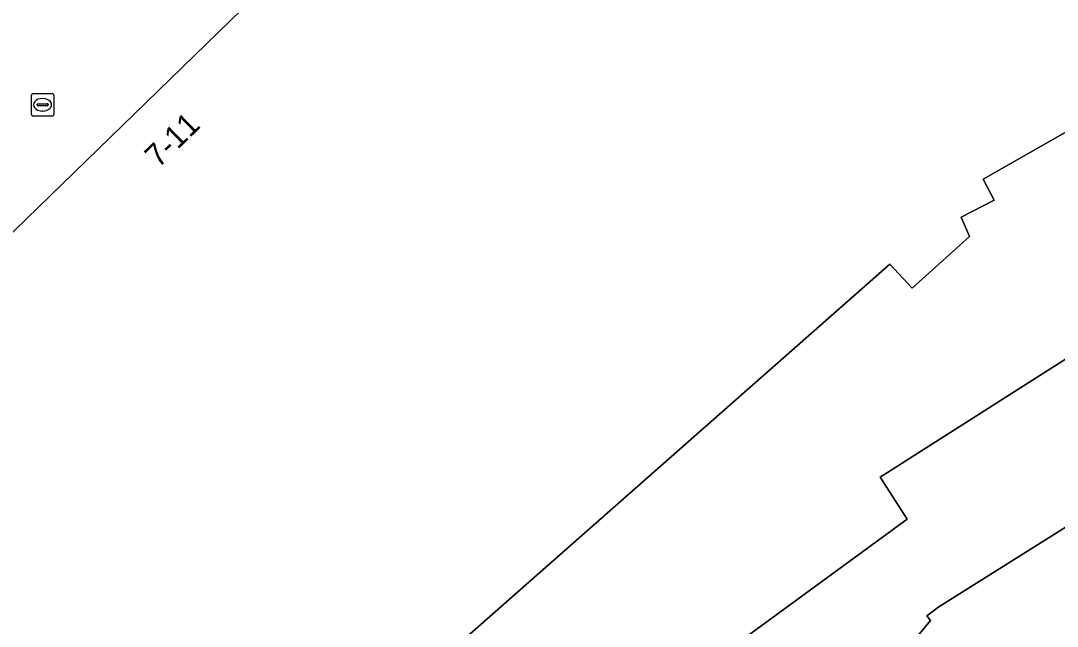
# Model space of a CAD drawing. Extents: x 161087 to 161926, y 382572 to 383873.
# Drawn here: x 161233.91 to 161279.97, y 383301.6 to 383328.53 of the extents above; entities that cross this region are included whole.
import ezdxf

# ---------------------------------------------------------------- set-up
doc = ezdxf.new("R2010")
doc.units = 0
for name, color, linetype in [('IMGEO_Kolk', 7, 'Continuous'), ('IMGEO_Pand', 7, 'Continuous'), ('IMGEO_Pand_nummerreeks', 7, 'Continuous'), ('IMGEO_Voetgangersgebied_open', 7, 'Continuous')]:
    doc.layers.add(name, color=color, linetype=linetype)

msp = doc.modelspace()

# ---------------------------------------------------------------- linework, layer by layer
at = {"layer": 'IMGEO_Kolk'}
for p, q in [((161234.386, 383324.363), (161234.386, 383325.215)), ((161234.461, 383325.289), (161235.313, 383325.289)), ((161234.874, 383325.069), (161234.899, 383325.069)), ((161235.387, 383325.215), (161235.387, 383324.363)), ((161234.645, 383324.783), (161234.645, 383324.795)), ((161235.083, 383324.746), (161234.685, 383324.746)), ((161234.688, 383324.832), (161235.086, 383324.832)), ((161234.897, 383324.509), (161234.872, 383324.509)), ((161235.129, 383324.795), (161235.129, 383324.783)), ((161235.313, 383324.289), (161234.461, 383324.289))]:
    msp.add_line(p, q, dxfattribs=at)
for points in [[(161234.386, 383324.363), (161234.386, 383325.215)], [(161234.461, 383325.289), (161235.313, 383325.289)], [(161235.387, 383325.215), (161235.387, 383324.363)], [(161235.313, 383324.289), (161234.461, 383324.289)]]:
    msp.add_lwpolyline(points, dxfattribs=at)
for centre, radius, start, end in [((161234.463, 383325.213), 0.0765, 91.552, 178.448), ((161234.463, 383325.213), 0.0765, 91.552, 178.448), ((161235.311, 383325.213), 0.0765, 1.552, 88.448), ((161235.311, 383325.213), 0.0765, 1.552, 88.448), ((161234.685, 383324.792), 0.0403, 85.8775, 175.7526), ((161234.682, 383324.782), 0.0366, 178.938, 274.7102), ((161235.086, 383324.789), 0.043, 264.8664, 352.4533), ((161235.09, 383324.794), 0.0386, 1.7309, 96.639), ((161234.463, 383324.365), 0.0765, 181.552, 268.448), ((161234.463, 383324.365), 0.0765, 181.552, 268.448), ((161235.311, 383324.365), 0.0765, 271.552, 358.448), ((161235.311, 383324.365), 0.0765, 271.552, 358.448)]:
    msp.add_arc(centre, radius, start, end, dxfattribs=at)
for centre, major_axis, ratio, start_param, end_param in [((161234.873, 383324.789), (-0.387, 0.002), 0.722429, 4.712389, 7.853982), ((161234.898, 383324.789), (-0.39, 0.002), 0.717154, 1.570796, 4.712389)]:
    msp.add_ellipse(centre, major_axis=major_axis, ratio=ratio, start_param=start_param, end_param=end_param, dxfattribs=at)
at = {"layer": 'IMGEO_Pand'}
msp.add_lwpolyline([(161251.882, 383299.506), (161272.523, 383317.696), (161273.519, 383316.63), (161276.075, 383318.934), (161275.693, 383319.785), (161277.158, 383320.545), (161276.68, 383321.486), (161288.634, 383328.304), (161288.357, 383328.819), (161288.08, 383328.749), (161270.788, 383346.916), (161270.063, 383347.678), (161263.595, 383344.101), (161257.744, 383340.865), (161251.121, 383335.923), (161245.867, 383331.116), (161222.968, 383308.833), (161222.868, 383308.726), (161232.764, 383298.452)], dxfattribs=at)
for points in [[(161288.634, 383328.304), (161276.68, 383321.486), (161277.158, 383320.545), (161275.693, 383319.785), (161276.075, 383318.934), (161273.519, 383316.63), (161272.523, 383317.696), (161251.882, 383299.506), (161254.722, 383295.806), (161260.393, 383299.602), (161261.665, 383297.86), (161273.295, 383306.358), (161272.104, 383308.225), (161292.453, 383321.206)], [(161250.088, 383290.463), (161258.486, 383282.316), (161259.584, 383283.275), (161266.209, 383292.353), (161269.078, 383295.686), (161269.157, 383295.572), (161274.328, 383301.858), (161274.165, 383302.069), (161274.708, 383302.464), (161295.818, 383315.74), (161292.453, 383321.206), (161272.104, 383308.225), (161273.295, 383306.358), (161261.665, 383297.86), (161260.393, 383299.602), (161254.722, 383295.806)], [(161259.584, 383283.275), (161262.186, 383280.44), (161277.72, 383291.05), (161285.008, 383296.922), (161286.577, 383297.957), (161300.631, 383307.526), (161297.46, 383313.073), (161295.818, 383315.74), (161274.708, 383302.464), (161274.165, 383302.069), (161274.328, 383301.858), (161269.157, 383295.572), (161269.078, 383295.686), (161266.209, 383292.353)]]:
    msp.add_lwpolyline(points, close=True, dxfattribs=at)
at = {"layer": 'IMGEO_Voetgangersgebied_open'}
msp.add_lwpolyline([(161222.968, 383308.833), (161245.867, 383331.116), (161251.121, 383335.923), (161257.744, 383340.865), (161263.044, 383344.84), (161273.961, 383353.028), (161268.435, 383361.508), (161253.271, 383348.622), (161253.193, 383348.558), (161248.959, 383345.076), (161244.869, 383341.713), (161240.633, 383338.23), (161240.547, 383338.156), (161237.176, 383335.274), (161231.502, 383330.247)], dxfattribs=at)

# ---------------------------------------------------------------- texts
at = {"layer": 'IMGEO_Pand_nummerreeks'}
msp.add_text('7-11', height=1, rotation=44.2209, dxfattribs=at).set_placement((161240.029, 383321.947))

doc.saveas('drawing.dxf')
